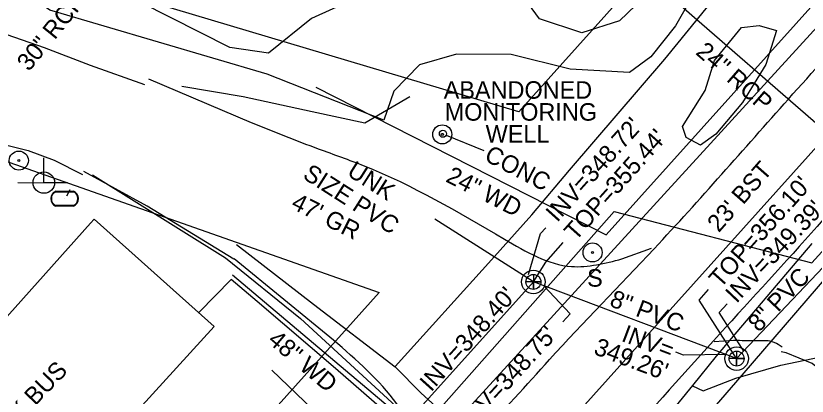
# Model space of a CAD drawing. Extents: x 2089016 to 2094354, y 862840 to 864725.
# Drawn here: x 2091980.3 to 2092160.9, y 864131.2 to 864218.1 of the extents above; entities that cross this region are included whole.
import ezdxf

# ---------------------------------------------------------------- set-up
doc = ezdxf.new("R2010")
doc.units = 0
for name, color, linetype in [('Exist Building', 7, 'Continuous'), ('Exist Building Text', 7, 'Continuous'), ('Exist Horizontal Alignment', 7, 'Continuous'), ('Exist Other Culture Fence Line', 7, 'Continuous'), ('Exist Other Culture Fence Line Text', 7, 'Continuous'), ('Exist Other Culture Sign Text', 7, 'Continuous'), ('Exist Right of Way Line', 7, 'Continuous'), ('Exist Roads EOP', 7, 'Continuous'), ('Exist Roads EOP Other', 7, 'Continuous'), ('Exist Roads EOP Other Leader', 7, 'Continuous'), ('Exist Roads EOP Other Text', 7, 'Continuous'), ('Exist Roads EOP Text', 7, 'Continuous'), ('Exist Roads Soil', 7, 'Continuous'), ('Exist Roads Soil Text', 7, 'Continuous'), ('Exist Structure Minor Pipes RCP 24 Inch', 7, 'Continuous'), ('Exist Structure Minor Pipes RCP 24 Inch Text', 7, 'Continuous'), ('Exist Structure Minor Pipes RCP 30 Inch Text', 7, 'Continuous'), ('Exist Utilities Gas UG Line SUE LOS B', 7, 'Continuous'), ('Exist Utilities Other Located Object CELL', 7, 'Continuous'), ('Exist Utilities Other Located Object Text', 7, 'Continuous'), ('Exist Utilities Other Unknown UG SUE LOS B', 7, 'Continuous'), ('Exist Utilities Power UG Cable SUE LOS B', 7, 'Continuous'), ('Exist Utilities Sanitary Sewer Manhole Leader', 7, 'Continuous'), ('Exist Utilities Sanitary Sewer Manhole Text', 7, 'Continuous'), ('Exist Utilities Sanitary Sewer UG Line', 7, 'Continuous'), ('Exist Utilities Sanitary Sewer UG Line Invert Elevation', 7, 'Continuous'), ('Exist Utilities Sanitary Sewer UG Line Leader', 7, 'Continuous'), ('Exist Utilities Sanitary Sewer UG Line Text', 7, 'Continuous'), ('Exist Utilities Telephone UG Cable SUE LOS B', 7, 'Continuous'), ('Exist Utilities Water UG Line SUE LOS B', 7, 'Continuous'), ('Exist Utilities Water UG Line SUE LOS C', 7, 'Continuous'), ('Exist Vegetation Hedge Row', 7, 'Continuous'), ('Exist Vegetation Woods Line', 7, 'Continuous'), ('Pattern 1', 7, 'Continuous'), ('Prop Conc Driveway', 7, 'Continuous'), ('Prop Drainage Structure Pipe RCP 36in Class IV', 7, 'Continuous'), ('Prop SS Fill Line', 7, 'Continuous'), ('R5707_NCDOT_FS_170814 - Exist Roads EOP Other Leader', 7, 'Continuous'), ('R5707_NCDOT_FS_170814 - Exist Utilities Water UG Line SUE LOS C', 7, 'Continuous'), ('Raster_Level_0', 7, 'Continuous')]:
    doc.layers.add(name, color=color, linetype=linetype)

msp = doc.modelspace()

# ---------------------------------------------------------------- linework, layer by layer
at = {"layer": 'Exist Building'}
msp.add_lwpolyline([(2092025.57, 864147.09), (2091940.29, 864053.5), (2091907.31, 864083.55), (2091907.81, 864084.1), (2091903.21, 864088.27), (2091934.25, 864122.63), (2091944.9, 864112.99), (2091956.19, 864125.59), (2091953.59, 864127.93), (2091959.84, 864134.9), (2091962.84, 864132.21), (2091997.36, 864170.68), (2091998.21, 864171.63)], close=True, dxfattribs=at)
at = {"layer": 'Exist Horizontal Alignment'}
msp.add_line((2092400.95, 864453.62), (2091908.69, 863904.49), dxfattribs=at)
at = {"layer": 'Exist Other Culture Fence Line'}
msp.add_line((2092066.71, 864127.63), (2092029.72, 864158.82), dxfattribs=at)
msp.add_lwpolyline([(2092048.76, 864201.8), (2092115.01, 864168.03), (2092194.98, 864257.13)], dxfattribs=at)
at = {"layer": 'Exist Right of Way Line'}
for p, q in [((2092200.62, 864313.81), (2092095.06, 864196.14)), ((2092095.06, 864196.14), (2091903.46, 864253.47)), ((2091911.3, 864208.32), (2092063.24, 864154.88)), ((2092063.24, 864154.88), (2091854.39, 863921.86))]:
    msp.add_line(p, q, dxfattribs=at)
at = {"layer": 'Exist Roads EOP'}
for points in [[(2092081.27, 864117.7), (2092085.95, 864122.17), (2092102.09, 864139.55), (2092125.96, 864164.87), (2092156.61, 864199.06), (2092190.08, 864236.15), (2092217.66, 864267.19), (2092246.02, 864298.82), (2092275.83, 864332.1), (2092303.35, 864363.16)], [(2092328.64, 864354.47), (2092320, 864344.96), (2092293.08, 864315.26), (2092283.58, 864304.8), (2092271.75, 864292.1), (2092254.33, 864272.28), (2092243.15, 864259.63), (2092226.98, 864241.41), (2092211.45, 864224.37), (2092183.27, 864193.04), (2092161.81, 864168.46), (2092139.48, 864143.81), (2092116.47, 864118.1), (2092091.34, 864089.69), (2092064.77, 864060.28), (2092043.08, 864035.35), (2092027.12, 864015.14), (2092019.12, 864002.89), (2092016.17, 863997.95), (2092013.03, 863989.85), (2092006.81, 863966.87), (2092005.82, 863941.35), (2092008.55, 863918.7), (2092015.59, 863893.68), (2092027.07, 863876.03), (2092043.03, 863859.05), (2092066.89, 863847.63), (2092087.45, 863841.22), (2092102.98, 863836.55), (2092106.69, 863836.06), (2092109.98, 863837.49), (2092112.72, 863838.5), (2092117.05, 863837.51), (2092123.9, 863835.78), (2092145.09, 863830.56), (2092151.83, 863826.8), (2092157.4, 863823.44), (2092197.6, 863812.76), (2092213.09, 863809.05), (2092218.26, 863809.49), (2092229.44, 863807.44), (2092250.45, 863799.3), (2092264.32, 863794.54)]]:
    msp.add_spline(points, degree=3, dxfattribs=at)
at = {"layer": 'Exist Roads EOP Other'}
msp.add_lwpolyline([(2092065.72, 864124.33), (2092065.05, 864126.26), (2092063.84, 864128.27), (2092053.21, 864137.49), (2092035.36, 864152.81), (2092029.42, 864157.82), (2092022.13, 864150.37), (2092022.03, 864150.26)], dxfattribs=at)
msp.add_circle((2092077.76, 864191.14), 0.808, dxfattribs=at)
msp.add_circle((2092077.76, 864191.14), 0.808, dxfattribs=at)
at = {"layer": 'Exist Roads EOP Other Leader'}
msp.add_line((2092078.54, 864190.83), (2092087.1, 864187.35), dxfattribs=at)
at = {"layer": 'Exist Roads Soil'}
for p, q in [((2092010.55, 864203.65), (2092034.01, 864193.68)), ((2092118.62, 864162.54), (2092125.35, 864165.03)), ((2092052.76, 864144.01), (2092030.1, 864162.59)), ((2092144.09, 864143.91), (2092139.66, 864143.62))]:
    msp.add_line(p, q, dxfattribs=at)
for points in [[(2091932.99, 864228.49), (2091950.66, 864222.62), (2091962.74, 864218.85), (2091974.68, 864215.02), (2091986.8, 864210.83), (2091997.29, 864206.81), (2092009.63, 864202.38)], [(2091913.63, 864122.58), (2091913.74, 864134.95), (2091913.85, 864142.59), (2091914.08, 864145.89), (2091914.62, 864147.64), (2091918.44, 864152.53), (2091929.87, 864164.85), (2091939.94, 864174.81), (2091947.96, 864181.64), (2091954.7, 864186.73), (2091959.62, 864189.26), (2091964.12, 864190.41), (2091969.13, 864190.14), (2091977.03, 864188.86), (2091983.14, 864187.33), (2091989.07, 864185.08), (2091995.48, 864181.81)], [(2092030.02, 864162.51), (2092010.3, 864174.6), (2091995.84, 864182.51)], [(2092160.92, 863994.8), (2092168.77, 864019.96), (2092177.41, 864042.26), (2092184.45, 864058.63), (2092186.6, 864065.4), (2092188.38, 864073.31), (2092188.96, 864081.18), (2092188.63, 864088.15), (2092184.1, 864103.07), (2092181.55, 864112.91), (2092178.98, 864121.59), (2092177.52, 864124.53), (2092170.47, 864131.88), (2092162.01, 864138.67), (2092156.12, 864141.06), (2092154.94, 864141.35)]]:
    msp.add_lwpolyline(points, dxfattribs=at)
for points in [[(2092034.01, 864193.68), (2092049.32, 864187.71), (2092059.8, 864183.8), (2092091.79, 864167.06), (2092107.12, 864160.81), (2092118.62, 864162.54)], [(2092073.43, 864116.55), (2092073.53, 864117.3), (2092073.49, 864119.17), (2092072.1, 864121.98), (2092067.27, 864129.41), (2092052.76, 864144.01)], [(2092155.19, 864142.36), (2092153.38, 864143.46), (2092149.46, 864143.84), (2092144.09, 864143.91)]]:
    msp.add_spline(points, degree=3, dxfattribs=at)
at = {"layer": 'Exist Structure Minor Pipes RCP 24 Inch'}
msp.add_line((2092117.2, 864233.43), (2092184.97, 864174.3), dxfattribs=at)
at = {"layer": 'Exist Utilities Gas UG Line SUE LOS B'}
for points in [[(2092066.83, 864137.98), (2092088.84, 864162.36), (2092098.07, 864172.62), (2092106.64, 864182.79), (2092128.43, 864208.15), (2092157.38, 864243.81), (2092166.44, 864256.23), (2092171.31, 864267.44), (2092170.83, 864272.33), (2092162.51, 864299.97), (2092160.37, 864307.56), (2092177.06, 864335.87)], [(2092025.67, 863994.28), (2092038.64, 864015.69), (2092057.94, 864038.94), (2092080.43, 864062.72), (2092100.29, 864081.73), (2092115.59, 864095.14), (2092123.34, 864104.33), (2092129.54, 864112.89), (2092124.77, 864118.13), (2092125.64, 864122.39), (2092134.78, 864133.6), (2092140.2, 864140.31), (2092162.06, 864166.07)], [(2092030.67, 864165.86), (2092048.24, 864152.24), (2092066.85, 864137.88), (2092072.76, 864131.85), (2092085.26, 864120.52), (2092104.91, 864103.79), (2092115.56, 864095.09)], [(2092134.75, 864133.51), (2092137.15, 864132.37), (2092144.6, 864135.33), (2092154.9, 864138.28), (2092163.97, 864140.18), (2092177.68, 864141.16), (2092186.65, 864140.94)]]:
    msp.add_lwpolyline(points, dxfattribs=at)
at = {"layer": 'Exist Utilities Other Located Object CELL'}
for radius in [2.18, 0.24]:
    msp.add_circle((2092077.62, 864190.99), radius, dxfattribs=at)
at = {"layer": 'Exist Utilities Other Unknown UG SUE LOS B'}
msp.add_lwpolyline([(2092018.21, 864202), (2092032.2, 864199.63), (2092047.96, 864196.24), (2092059.98, 864193.61), (2092070.23, 864199.65)], dxfattribs=at)
at = {"layer": 'Exist Utilities Power UG Cable SUE LOS B'}
msp.add_lwpolyline([(2092038.71, 864137.13), (2092046.18, 864129.99), (2092054.56, 864121.86), (2092060.1, 864116.35), (2092063.86, 864113.41)], dxfattribs=at)
at = {"layer": 'Exist Utilities Sanitary Sewer Manhole Leader'}
for points in [[(2092098.41, 864157.29), (2092101.24, 864161.83), (2092105.23, 864166.31)], [(2092144.79, 864139.77), (2092136.27, 864153.1), (2092138.37, 864155.52)]]:
    msp.add_lwpolyline(points, dxfattribs=at)
at = {"layer": 'Exist Utilities Sanitary Sewer UG Line'}
msp.add_line((2092098.41, 864157.29), (2092075.9, 864171.64), dxfattribs=at)
for points in [[(2092461.9, 864474.44), (2092144.79, 864139.77), (2092098.41, 864157.29)], [(2092098.41, 864157.29), (2091828.7, 863857.23)]]:
    msp.add_lwpolyline(points, dxfattribs=at)
at = {"layer": 'Exist Utilities Sanitary Sewer UG Line Leader'}
for points in [[(2092097.26, 864158.98), (2092100.03, 864168.36), (2092101.22, 864169.65)], [(2092100.87, 864156.32), (2092106.82, 864149.98), (2092105.14, 864148.14)], [(2092146.47, 864141.5), (2092140.77, 864150.33), (2092142.64, 864152.31)], [(2092142.36, 864140.7), (2092132.66, 864140.58), (2092130.89, 864141.25)]]:
    msp.add_lwpolyline(points, dxfattribs=at)
at = {"layer": 'Exist Utilities Telephone UG Cable SUE LOS B'}
for points in [[(2091997.76, 864181.77), (2092028.17, 864162.81), (2092045.23, 864148.93), (2092068, 864127.98), (2092070.82, 864122.33), (2092065.61, 864113.42)], [(2092099.76, 864083.06), (2092113.01, 864098.22), (2092120.42, 864106.29), (2092127.56, 864114.59), (2092146.04, 864136), (2092168.17, 864161.69)]]:
    msp.add_lwpolyline(points, dxfattribs=at)
at = {"layer": 'Exist Utilities Water UG Line SUE LOS B'}
msp.add_line((2091991.94, 864176.97), (2091992.69, 864178.39), dxfattribs=at)
at = {"layer": 'Exist Utilities Water UG Line SUE LOS C'}
msp.add_lwpolyline([(2092054.13, 864102.43), (2092116.88, 864173.37), (2092161.98, 864161.68), (2092246.43, 864254.83)], dxfattribs=at)
at = {"layer": 'Exist Vegetation Hedge Row'}
for points in [[(2092147.79, 864247.87), (2092137.5, 864227.57), (2092130.84, 864215.77), (2092125.21, 864208.7), (2092120.36, 864205.15), (2092106.82, 864205.9), (2092093.35, 864209.24), (2092080.83, 864209.33), (2092072.45, 864206.9), (2092066.55, 864200.86), (2092064.26, 864194.25), (2092037.64, 864204.79), (2091988.07, 864219.4), (2091966.51, 864234.33)], [(2092153.88, 864214.74), (2092151.45, 864206.96), (2092146.1, 864198.31), (2092140.05, 864191.06), (2092136.55, 864188.56), (2092133.25, 864190.32), (2092132.44, 864192.83), (2092137.58, 864201.05), (2092139.71, 864207.88), (2092145.88, 864215.43), (2092149.9, 864215.86), (2092153.88, 864214.74)]]:
    msp.add_lwpolyline(points, dxfattribs=at)
at = {"layer": 'Exist Vegetation Woods Line'}
msp.add_lwpolyline([(2092169.98, 864277.18), (2092162.12, 864265.8), (2092156.45, 864256.78), (2092147.79, 864247.87), (2092134.35, 864236.13), (2092125.57, 864224.27), (2092118.03, 864216.96), (2092109.48, 864214.2), (2092099.84, 864217.38), (2092092.27, 864227.74), (2092086.33, 864231.9), (2092073.33, 864226.65), (2092060.68, 864223.39), (2092047.74, 864217.49), (2092037.93, 864209.57), (2092029.1, 864210.86), (2091995.3, 864228.07), (2091966.51, 864234.33), (2091936.51, 864241.83)], dxfattribs=at)
at = {"layer": 'Pattern 1'}
msp.add_line((2091991.43, 864176.31), (2091991.43, 864176.31), dxfattribs=at)
for points in [[(2091989.39, 864178.01), (2091993.47, 864178.01)], [(2091989.39, 864177.87), (2091993.47, 864177.87)], [(2091993.47, 864174.74), (2091989.36, 864174.74)], [(2091993.47, 864174.61), (2091989.36, 864174.61)]]:
    msp.add_lwpolyline(points, dxfattribs=at)
for centre, radius, start, end in [((2091990.12, 864176.3), 1.86, 113.178, 245.9794), ((2091990.13, 864176.3), 1.73, 115.3009, 243.7824), ((2091992.72, 864176.31), 1.86, 293.6483, 66.3084), ((2091992.73, 864176.31), 1.73, 295.1272, 64.8728)]:
    msp.add_arc(centre, radius, start, end, dxfattribs=at)
at = {"layer": 'Prop Conc Driveway'}
for radius in [2.18, 0.24]:
    msp.add_circle((2092111.91, 864164.02), radius, dxfattribs=at)
at = {"layer": 'Prop Drainage Structure Pipe RCP 36in Class IV'}
for radius in [2.18, 0.24]:
    msp.add_circle((2091980.97, 864185.01), radius, dxfattribs=at)
at = {"layer": 'Prop SS Fill Line'}
msp.add_line((2091986.69, 864179.97), (2091986.69, 864179.97), dxfattribs=at)
msp.add_lwpolyline([(2091980.75, 864179.97), (2091992.09, 864179.94), (2091986.69, 864179.96), (2091986.69, 864185.6)], dxfattribs=at)
msp.add_circle((2091986.69, 864179.98), 2.45, dxfattribs=at)
at = {"layer": 'R5707_NCDOT_FS_170814 - Exist Roads EOP Other Leader'}
msp.add_line((2092078.54, 864190.83), (2092087.1, 864187.35), dxfattribs=at)
at = {"layer": 'R5707_NCDOT_FS_170814 - Exist Utilities Water UG Line SUE LOS C'}
msp.add_lwpolyline([(2091844.71, 863865.07), (2091856.73, 863880.15), (2092387.53, 864461.27)], dxfattribs=at)
at = {"layer": 'Raster_Level_0'}
for points in [[(2092098.41, 864159), (2092098.41, 864155.58), (2092098.41, 864157.29), (2092100.12, 864157.29), (2092096.7, 864157.29)], [(2092144.79, 864141.48), (2092144.79, 864138.06), (2092144.79, 864139.77), (2092146.5, 864139.77), (2092143.08, 864139.77)]]:
    msp.add_lwpolyline(points, dxfattribs=at)
for centre, radius in [((2092098.41, 864157.29), 2.69), ((2092098.41, 864157.29), 1.71), ((2092144.79, 864139.77), 2.69), ((2092144.79, 864139.77), 1.71)]:
    msp.add_circle(centre, radius, dxfattribs=at)

# ---------------------------------------------------------------- texts
at = {"layer": 'Exist Building Text'}
msp.add_text('1SBK/BLK BUS', height=4, rotation=46.0965, dxfattribs=at).set_placement((2091966.16, 864109.58))
at = {"layer": 'Exist Other Culture Fence Line Text'}
for s, rotation, p in [('24" WD', 332.9962, (2092078.18, 864180.31)), ('48" WD', 319.8681, (2092037.57, 864143.56))]:
    msp.add_text(s, height=4, rotation=rotation, dxfattribs=at).set_placement(p)
at = {"layer": 'Exist Other Culture Sign Text'}
msp.add_text('S', height=4, dxfattribs=at).set_placement((2092110.67, 864156.2))
at = {"layer": 'Exist Roads EOP Other Text'}
msp.add_text('CONC', height=4, rotation=332.5233, dxfattribs=at).set_placement((2092086.95, 864185.17))
msp.add_text('CONC', height=4, rotation=332.5233, dxfattribs=at).set_placement((2092086.95, 864185.17))
at = {"layer": 'Exist Roads EOP Text'}
msp.add_text("23' BST", height=4, rotation=48.8058, dxfattribs=at).set_placement((2092140.71, 864168.4))
at = {"layer": 'Exist Roads Soil Text'}
msp.add_text("47' GR", height=4, rotation=333.2148, dxfattribs=at).set_placement((2092042.86, 864174.22))
at = {"layer": 'Exist Structure Minor Pipes RCP 24 Inch Text'}
msp.add_text('24" RCP', height=4, rotation=318.8964, dxfattribs=at).set_placement((2092135.23, 864209.47))
at = {"layer": 'Exist Structure Minor Pipes RCP 30 Inch Text'}
msp.add_text('30" RCP', height=4, rotation=50.972, dxfattribs=at).set_placement((2091983.3, 864205.2))
at = {"layer": 'Exist Utilities Other Located Object Text'}
for s, p in [('ABANDONED', (2092077.94, 864199.14)), ('MONITORING', (2092078.16, 864194.13)), ('WELL', (2092087.51, 864189.13))]:
    msp.add_text(s, height=4, dxfattribs=at).set_placement(p)
at = {"layer": 'Exist Utilities Sanitary Sewer Manhole Text'}
for s, p in [("TOP=355.44'", (2092108.06, 864166.47)), ("TOP=356.10'", (2092141.09, 864155.7))]:
    msp.add_text(s, height=4, rotation=48.2443, dxfattribs=at).set_placement(p)
at = {"layer": 'Exist Utilities Sanitary Sewer UG Line Invert Elevation'}
for s, rotation, p in [("INV=348.72'", 48.0497, (2092103.84, 864170.74)), ("INV=349.39'", 46.5432, (2092144.75, 864152.24)), ("INV=348.40'", 48.0497, (2092075.06, 864132)), ("INV=348.75'", 47.5096, (2092084.17, 864123.28)), ('INV=', 339.307, (2092118.27, 864143.85)), ("349.26'", 339.307, (2092111.94, 864140.89))]:
    msp.add_text(s, height=4, rotation=rotation, dxfattribs=at).set_placement(p)
at = {"layer": 'Exist Utilities Sanitary Sewer UG Line Text'}
for s, rotation, p in [('SIZE PVC', 327.4914, (2092045.53, 864181.1)), ('UNK ', 327.4914, (2092055.63, 864181.78)), ('8" PVC', 46.5432, (2092149.87, 864145.61)), ('8" PVC', 339.307, (2092115.55, 864151.85))]:
    msp.add_text(s, height=4, rotation=rotation, dxfattribs=at).set_placement(p)

doc.saveas('drawing.dxf')
